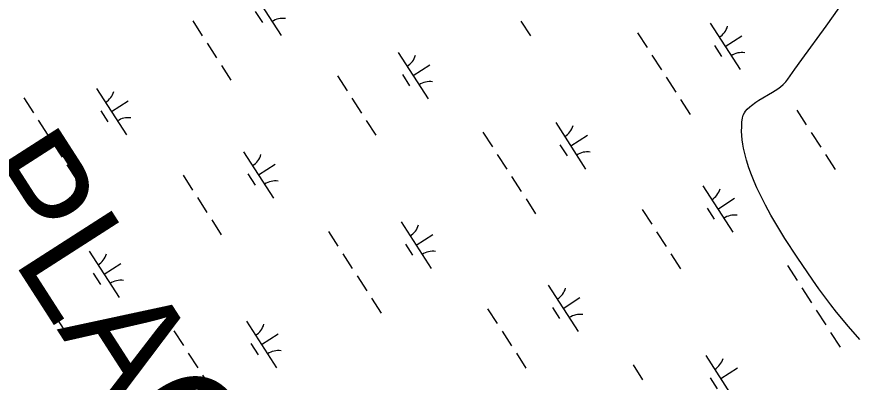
# Model space of a CAD drawing. Extents: x 3937982 to 3958556, y 219448 to 241894.
# Drawn here: x 3947179 to 3947936, y 229125 to 229456 of the extents above; entities that cross this region are included whole.
import ezdxf

# ---------------------------------------------------------------- set-up
doc = ezdxf.new("R2010")
doc.units = 0
for name, color, linetype in [('V-SITE-VEGE', 7, 'Continuous'), ('V-TOPO-GNAM-IDEN', 7, 'Continuous'), ('V-WETL-SWMP', 7, 'Continuous')]:
    doc.layers.add(name, color=color, linetype=linetype)

msp = doc.modelspace()

# ---------------------------------------------------------------- linework, layer by layer
at = {"layer": 'V-SITE-VEGE'}
msp.add_lwpolyline([(3947941.902, 229163.627), (3947931.635, 229175.442), (3947920.996, 229188.295), (3947915.653, 229195.048), (3947910.258, 229202.109), (3947904.829, 229209.507), (3947899.388, 229217.264), (3947885.287, 229238.064), (3947874.158, 229255.189), (3947865.948, 229268.606), (3947861.459, 229276.359), (3947856.582, 229285.262), (3947851.417, 229295.453), (3947848.876, 229300.876), (3947846.344, 229306.639), (3947843.874, 229312.754), (3947841.523, 229319.226), (3947839.367, 229326.056), (3947837.503, 229333.241), (3947836.725, 229336.9), (3947836.07, 229340.642), (3947835.549, 229344.455), (3947835.187, 229348.347), (3947835.005, 229352.303), (3947835.031, 229356.324), (3947835.297, 229360.397), (3947835.834, 229364.518), (3947836.465, 229366.854), (3947837.526, 229369.044), (3947838.451, 229370.434), (3947839.93, 229372.214), (3947842.285, 229374.467), (3947843.803, 229375.704), (3947847.942, 229378.618), (3947850.69, 229380.342), (3947862.935, 229387.564), (3947867.814, 229390.781), (3947870.232, 229392.6), (3947872.62, 229394.638), (3947874.896, 229396.944), (3947876.956, 229399.577), (3947883.108, 229408.48), (3947889.492, 229417.419), (3947911.585, 229447.638), (3947923.241, 229464.116)], dxfattribs=at)
at = {"layer": 'V-WETL-SWMP'}
for p, q in [((3947391.067, 229481.076), (3947418.13, 229439.032)), ((3947394.863, 229460.923), (3947401.358, 229450.833)), ((3947338.192, 229452.3), (3947346.852, 229438.846)), ((3947635.178, 229452.048), (3947643.838, 229438.594)), ((3947806.63, 229450.116), (3947833.692, 229408.073)), ((3947740.765, 229441.522), (3947749.425, 229428.068)), ((3947820.161, 229429.095), (3947835.296, 229438.837)), ((3947351.182, 229432.119), (3947359.842, 229418.665)), ((3947810.426, 229429.964), (3947816.921, 229419.874)), ((3947524.197, 229423.777), (3947551.259, 229381.734)), ((3947753.755, 229421.341), (3947762.415, 229407.887)), ((3947364.172, 229411.939), (3947372.832, 229398.485)), ((3947537.728, 229402.756), (3947552.863, 229412.498)), ((3947469.331, 229402.38), (3947477.99, 229388.926)), ((3947527.993, 229403.625), (3947534.488, 229393.534)), ((3947766.745, 229401.16), (3947775.405, 229387.706)), ((3947251.2, 229391.046), (3947278.262, 229349.003)), ((3947185.335, 229382.451), (3947193.995, 229368.997)), ((3947264.731, 229370.025), (3947279.867, 229379.767)), ((3947482.32, 229382.199), (3947490.98, 229368.745)), ((3947779.734, 229380.979), (3947788.394, 229367.525)), ((3947254.996, 229370.894), (3947261.491, 229360.803)), ((3947884.893, 229371.421), (3947893.553, 229357.967)), ((3947198.325, 229362.271), (3947206.985, 229348.817)), ((3947495.31, 229362.019), (3947503.97, 229348.565)), ((3947666.762, 229360.087), (3947693.825, 229318.044)), ((3947600.897, 229351.492), (3947609.557, 229338.038)), ((3947680.294, 229339.065), (3947695.429, 229348.808)), ((3947897.883, 229351.24), (3947906.543, 229337.786)), ((3947211.315, 229342.09), (3947219.975, 229328.636)), ((3947670.558, 229339.935), (3947677.053, 229329.844)), ((3947384.329, 229333.748), (3947411.392, 229291.704)), ((3947613.887, 229331.311), (3947622.547, 229317.857)), ((3947910.873, 229331.059), (3947919.533, 229317.605)), ((3947224.305, 229321.909), (3947232.965, 229308.455)), ((3947397.861, 229312.726), (3947412.996, 229322.468)), ((3947329.463, 229312.351), (3947338.123, 229298.897)), ((3947388.125, 229313.595), (3947394.62, 229303.505)), ((3947626.877, 229311.131), (3947635.537, 229297.677)), ((3947799.892, 229302.788), (3947826.954, 229260.745)), ((3947342.453, 229292.17), (3947351.113, 229278.716)), ((3947639.867, 229290.95), (3947648.527, 229277.496)), ((3947813.423, 229281.767), (3947828.558, 229291.509)), ((3947745.026, 229281.391), (3947753.686, 229267.937)), ((3947803.688, 229282.636), (3947810.183, 229272.546)), ((3947355.443, 229271.989), (3947364.103, 229258.535)), ((3947526.895, 229270.057), (3947553.958, 229228.014)), ((3947461.03, 229261.463), (3947469.69, 229248.009)), ((3947540.426, 229249.036), (3947555.562, 229258.778)), ((3947758.016, 229261.211), (3947766.676, 229247.757)), ((3947530.691, 229249.905), (3947537.186, 229239.815)), ((3947244.462, 229243.718), (3947271.524, 229201.675)), ((3947474.02, 229241.282), (3947482.68, 229227.828)), ((3947771.005, 229241.03), (3947779.665, 229227.576)), ((3947257.993, 229222.696), (3947273.129, 229232.439)), ((3947876.593, 229230.503), (3947885.253, 229217.049)), ((3947189.596, 229222.321), (3947198.256, 229208.867)), ((3947248.258, 229223.566), (3947254.753, 229213.475)), ((3947487.01, 229221.101), (3947495.67, 229207.647)), ((3947660.024, 229212.759), (3947687.087, 229170.716)), ((3947889.583, 229210.323), (3947898.242, 229196.869)), ((3947202.586, 229202.14), (3947211.246, 229188.686)), ((3947673.556, 229191.737), (3947688.691, 229201.48)), ((3947500, 229200.92), (3947508.66, 229187.466)), ((3947605.158, 229191.362), (3947613.818, 229177.908)), ((3947663.82, 229192.606), (3947670.315, 229182.516)), ((3947902.572, 229190.142), (3947911.232, 229176.688)), ((3947215.576, 229181.96), (3947224.236, 229168.506)), ((3947387.028, 229180.028), (3947414.09, 229137.985)), ((3947321.163, 229171.433), (3947329.823, 229157.979)), ((3947618.148, 229171.181), (3947626.808, 229157.727)), ((3947400.559, 229159.006), (3947415.695, 229168.749)), ((3947915.562, 229169.961), (3947924.222, 229156.507)), ((3947390.824, 229159.876), (3947397.319, 229149.785)), ((3947334.153, 229151.252), (3947342.813, 229137.798)), ((3947631.138, 229151), (3947639.798, 229137.546)), ((3947802.59, 229149.069), (3947829.653, 229107.025)), ((3947736.725, 229140.474), (3947745.385, 229127.02)), ((3947816.121, 229128.047), (3947831.257, 229137.79)), ((3947347.143, 229131.072), (3947355.803, 229117.618)), ((3947806.386, 229128.916), (3947812.881, 229118.826))]:
    msp.add_line(p, q, dxfattribs=at)
for centre, start, end in [((3947419.748, 229436.957), 81.996677, 123.540335), ((3947805.411, 229452.449), 301.99668, 343.540338), ((3947522.977, 229426.11), 301.99668, 343.540338), ((3947835.311, 229405.997), 81.996677, 123.540335), ((3947552.877, 229379.658), 81.996677, 123.540335), ((3947249.981, 229393.379), 301.99668, 343.540338), ((3947279.881, 229346.927), 81.996677, 123.540335), ((3947665.543, 229362.42), 301.99668, 343.540338), ((3947383.11, 229336.08), 301.99668, 343.540338), ((3947695.443, 229315.968), 81.996677, 123.540335), ((3947413.01, 229289.629), 81.996677, 123.540335), ((3947798.673, 229305.121), 301.99668, 343.540338), ((3947828.573, 229258.669), 81.996677, 123.540335), ((3947525.676, 229272.39), 301.99668, 343.540338), ((3947243.243, 229246.051), 301.99668, 343.540338), ((3947555.576, 229225.938), 81.996677, 123.540335), ((3947273.143, 229199.599), 81.996677, 123.540335), ((3947658.805, 229215.092), 301.99668, 343.540338), ((3947688.705, 229168.64), 81.996677, 123.540335), ((3947385.809, 229182.361), 301.99668, 343.540338), ((3947415.709, 229135.909), 81.996677, 123.540335), ((3947801.371, 229151.401), 301.99668, 343.540338)]:
    msp.add_arc(centre, 17.623, start, end, dxfattribs=at)

# ---------------------------------------------------------------- texts
at = {"layer": 'V-TOPO-GNAM-IDEN'}
msp.add_text('PLAQUEMINES', height=99.9998, rotation=302.715462, dxfattribs=at).set_placement((3947126.56, 229310.456))

doc.saveas('drawing.dxf')
